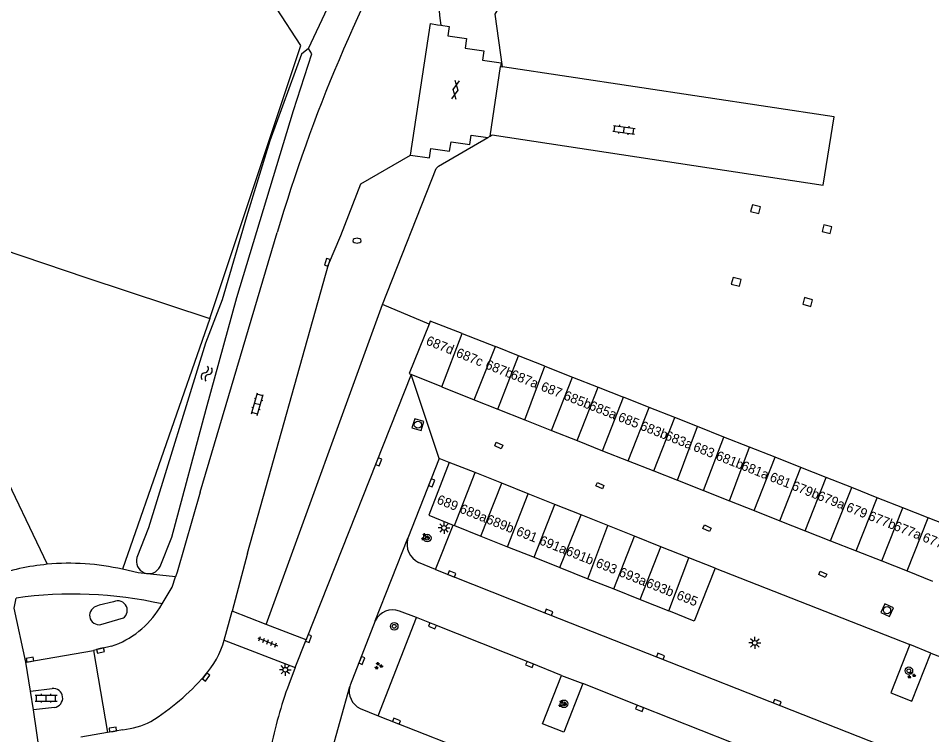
# Model space of a CAD drawing. Extents: x 133000 to 136000, y 400500 to 403500.
# Drawn here: x 133865.4 to 133961.5, y 400544 to 400619.3 of the extents above; entities that cross this region are included whole.
import ezdxf

# ---------------------------------------------------------------- set-up
doc = ezdxf.new("R2010")
doc.units = 0
for name, color, linetype in [('gg-afsc-erfafscheiding', 7, 'Continuous'), ('gg-afsc-hekwerk', 7, 'Continuous'), ('gg-anno-huisnummerreeks BGT', 7, 'Continuous'), ('gg-bbg-bijgebouw', 7, 'Continuous'), ('gg-bbg-hoogspanningsmast', 7, 'Continuous'), ('gg-bbg-tussenscheiding', 7, 'Continuous'), ('gg-knt-verharding', 7, 'Continuous'), ('gg-knt-verharding nz', 7, 'Continuous'), ('gg-kntw-bovenkant insteek waterloop', 7, 'Continuous'), ('gt-grn-groengrens', 7, 'Continuous'), ('gt-grn-weggrens', 7, 'Continuous'), ('gt-symb-boom', 7, 'Continuous'), ('gt-symb-brandkraan', 7, 'Continuous'), ('gt-symb-gesloten verharding', 7, 'Continuous'), ('gt-symb-groenvak', 7, 'Continuous'), ('gt-symb-klinker verharding', 7, 'Continuous'), ('gt-symb-kolk', 7, 'Continuous'), ('gt-symb-kolk center center', 7, 'Continuous'), ('gt-symb-lichtmast', 7, 'Continuous'), ('gt-symb-rioolschacht', 7, 'Continuous'), ('gt-symb-tegel verharding', 7, 'Continuous'), ('gt-symb-watersymbool', 7, 'Continuous')]:
    doc.layers.add(name, color=color, linetype=linetype)

# ---------------------------------------------------------------- blocks, each defined once
blk = doc.blocks.new('gt0-KOLK')
at = {"layer": 'gt-symb-kolk'}
blk.add_lwpolyline([(0, 0), (0.375, 0), (0.375, 0.4), (-0.375, 0.4), (-0.375, 0), (0, 0)], dxfattribs=at)
blk = doc.blocks.new('gt0-TEG1')
at = {"layer": 'gt-symb-tegel verharding'}
for p, q in [((-1.125, 0), (1.125, 0)), ((-0.9, -0.25), (-0.9, 0.25)), ((-0.45, -0.25), (-0.45, 0.25)), ((0, -0.25), (0, 0.25)), ((0.45, -0.25), (0.45, 0.25)), ((0.9, -0.25), (0.9, 0.25))]:
    blk.add_line(p, q, dxfattribs=at)
blk = doc.blocks.new('gt0-LMAST')
at = {"layer": 'gt-symb-lichtmast'}
for p, q in [((-0.182, 0.173), (-0.447, 0.438)), ((-0.005, 0.246), (-0.005, 0.621)), ((0.172, 0.173), (0.437, 0.438)), ((-0.255, -0.004), (-0.63, -0.004)), ((-0.182, -0.181), (-0.447, -0.446)), ((-0.005, -0.254), (-0.005, -0.629)), ((0.437, -0.446), (0.172, -0.181)), ((0.245, -0.004), (0.62, -0.004))]:
    blk.add_line(p, q, dxfattribs=at)
blk.add_circle((-0.005, -0.004), 0.25, dxfattribs=at)
blk = doc.blocks.new('gt0-KL1')
at = {"layer": 'gt-symb-klinker verharding'}
for p, q in [((-1.15, 0.3), (1.15, 0.3)), ((-1, -0.3), (-1, 0.3)), ((-0.5, 0.3), (-0.5, 0.45)), ((0, -0.3), (0, 0.3)), ((0.5, 0.3), (0.5, 0.45)), ((1, -0.3), (1, 0.3)), ((-1.15, -0.3), (1.15, -0.3)), ((-0.5, -0.45), (-0.5, -0.3)), ((0.5, -0.45), (0.5, -0.3))]:
    blk.add_line(p, q, dxfattribs=at)
blk = doc.blocks.new('gt0-WA')
at = {"layer": 'gt-symb-watersymbool'}
for centre, start, end in [((-0.323, 0.022), 28.07249, 151.92751), ((0.427, 0.422), 208.07248, 331.92751), ((-0.323, -0.428), 28.07249, 151.92751), ((0.427, -0.028), 208.07248, 331.92751)]:
    blk.add_arc(centre, 0.425, start, end, dxfattribs=at)
blk = doc.blocks.new('gt0-BR')
at = {"layer": 'gt-symb-brandkraan'}
for centre, radius, start, end in [((-0.244, 0), 0.206, 107.56694, 252.43307), ((0.599, -2.664), 3, 106.89205, 107.56694), ((0, -0.691), 0.938, 73.10799, 106.89205), ((-0.599, -2.664), 3, 72.43309, 73.10799), ((0.244, 0), 0.206, 287.56695, 72.43309), ((0.599, 2.664), 3, 252.43307, 253.10797), ((0, 0.691), 0.938, 253.10797, 286.89206), ((-0.599, 2.664), 3, 286.89206, 287.56695)]:
    blk.add_arc(centre, radius, start, end, dxfattribs=at)
blk = doc.blocks.new('gt0-GESVH1')
at = {"layer": 'gt-symb-gesloten verharding'}
for p, q in [((-0.992, -0.261), (0.008, 0.239)), ((0.008, -0.261), (-0.992, 0.239)), ((0.008, 0.239), (1.008, -0.261)), ((1.008, 0.239), (0.008, -0.261))]:
    blk.add_line(p, q, dxfattribs=at)
blk = doc.blocks.new('gt0-KOLKCC')
at = {"layer": 'gt-symb-kolk center center'}
blk.add_lwpolyline([(-0.375, 0.2), (0.375, 0.2), (0.375, -0.2), (-0.375, -0.2)], close=True, dxfattribs=at)
blk = doc.blocks.new('gt0-RS')
at = {"layer": 'gt-symb-rioolschacht'}
blk.add_lwpolyline([(-0.5, -0.5), (0.5, -0.5), (0.5, 0.5), (-0.5, 0.5)], close=True, dxfattribs=at)
blk.add_circle((0, 0), 0.375, dxfattribs=at)
blk = doc.blocks.new('gt0-GRVAK')
at = {"layer": 'gt-symb-groenvak'}
for p, q in [((-0.11, 0.189), (-0.228, 0.24)), ((-0.182, 0.153), (0.088, 0.153)), ((-0.091, 0.211), (-0.156, 0.322)), ((-0.047, 0.214), (-0.047, 0.393)), ((-0.004, 0.211), (0.061, 0.322)), ((0.015, 0.189), (0.133, 0.24)), ((0.262, -0.052), (0.197, 0.059)), ((0.305, -0.049), (0.305, 0.13)), ((0.349, -0.052), (0.414, 0.059)), ((-0.245, -0.228), (-0.363, -0.177)), ((-0.318, -0.264), (-0.047, -0.264)), ((-0.226, -0.206), (-0.291, -0.095)), ((-0.183, -0.203), (-0.183, -0.024)), ((-0.139, -0.206), (-0.074, -0.095)), ((-0.12, -0.228), (-0.002, -0.177)), ((0.243, -0.074), (0.125, -0.023)), ((0.17, -0.11), (0.441, -0.11)), ((0.368, -0.074), (0.486, -0.023))]:
    blk.add_line(p, q, dxfattribs=at)
blk = doc.blocks.new('gt0-BOOM')
at = {"layer": 'gt-symb-boom'}
for radius in [0.4, 0.2]:
    blk.add_circle((0, 0), radius, dxfattribs=at)

msp = doc.modelspace()

# ---------------------------------------------------------------- linework, layer by layer
at = {"layer": 'gg-afsc-erfafscheiding'}
for points in [[(133885.567, 400587.79), (133895.158, 400616.455), (133892.605, 400620.376), (133897.091, 400620.594), (133908.44, 400640.173), (133916.052, 400652.93), (133913.339, 400658.295), (133914.089, 400658.733)], [(133853.845, 400595.74), (133857.098, 400597.308), (133872.54, 400592.099), (133885.567, 400587.79)]]:
    msp.add_lwpolyline(points, dxfattribs=at)
at = {"layer": 'gg-afsc-hekwerk'}
for p, q in [((133914.803, 400606.798), (133915.047, 400606.941)), ((133908.636, 400587.199), (133903.721, 400589.25))]:
    msp.add_line(p, q, dxfattribs=at)
for points in [[(133916.351, 400614.229), (133915.591, 400619.758), (133917.225, 400622.517), (133960.025, 400691.683)], [(133915.047, 400606.941), (133915.255, 400607.061), (133950.071, 400601.802), (133951.199, 400608.96), (133916.351, 400614.229)], [(133903.721, 400589.25), (133909.384, 400603.534), (133909.639, 400603.774), (133914.803, 400606.798)]]:
    msp.add_lwpolyline(points, dxfattribs=at)
at = {"layer": 'gg-bbg-bijgebouw'}
for p, q in [((133912.108, 400586.199), (133915.61, 400584.831)), ((133918.027, 400583.874), (133915.61, 400584.831)), ((133920.793, 400582.78), (133918.027, 400583.874)), ((133909.955, 400580.606), (133906.758, 400581.899)), ((133920.793, 400582.78), (133923.72, 400581.621)), ((133923.72, 400581.621), (133926.398, 400580.561)), ((133909.955, 400580.606), (133913.38, 400579.221)), ((133926.398, 400580.561), (133929.075, 400579.502)), ((133913.38, 400579.221), (133915.859, 400578.242)), ((133931.754, 400578.442), (133929.075, 400579.502)), ((133915.859, 400578.242), (133918.691, 400577.123)), ((133934.45, 400577.375), (133931.754, 400578.442)), ((133918.691, 400577.123), (133921.509, 400576.011)), ((133936.833, 400576.432), (133934.45, 400577.375)), ((133939.633, 400575.323), (133936.833, 400576.432)), ((133921.509, 400576.011), (133924.187, 400574.953)), ((133942.326, 400574.258), (133939.633, 400575.323)), ((133924.187, 400574.953), (133926.866, 400573.894)), ((133945.009, 400573.196), (133942.326, 400574.258)), ((133926.866, 400573.894), (133929.545, 400572.836)), ((133913.462, 400571.585), (133910.76, 400572.661)), ((133929.545, 400572.836), (133932.242, 400571.771)), ((133947.709, 400572.127), (133945.009, 400573.196)), ((133916.263, 400570.47), (133913.462, 400571.585)), ((133932.242, 400571.771), (133934.744, 400570.783)), ((133950.385, 400571.068), (133947.709, 400572.127)), ((133919.053, 400569.359), (133916.263, 400570.47)), ((133934.744, 400570.783), (133937.486, 400569.7)), ((133953.062, 400570.008), (133950.385, 400571.068)), ((133937.486, 400569.7), (133940.218, 400568.621)), ((133955.738, 400568.949), (133953.062, 400570.008)), ((133921.843, 400568.248), (133919.053, 400569.359)), ((133940.218, 400568.621), (133942.818, 400567.594)), ((133958.422, 400567.887), (133955.738, 400568.949)), ((133924.635, 400567.137), (133921.843, 400568.248)), ((133942.818, 400567.594), (133945.492, 400566.538)), ((133961.09, 400566.831), (133958.422, 400567.887)), ((133927.435, 400566.022), (133924.635, 400567.137)), ((133945.492, 400566.538), (133948.17, 400565.481)), ((133963.767, 400565.772), (133961.09, 400566.831)), ((133911.17, 400566.074), (133911.314, 400566.017)), ((133911.314, 400566.017), (133914.087, 400564.914)), ((133930.212, 400564.916), (133927.435, 400566.022)), ((133914.087, 400564.914), (133916.876, 400563.804)), ((133933.002, 400563.806), (133930.212, 400564.916)), ((133948.17, 400565.481), (133950.846, 400564.424)), ((133916.876, 400563.804), (133919.667, 400562.693)), ((133935.927, 400562.641), (133933.002, 400563.806)), ((133950.846, 400564.424), (133953.523, 400563.366)), ((133919.667, 400562.693), (133922.383, 400561.612)), ((133953.523, 400563.366), (133956.217, 400562.302)), ((133938.69, 400561.541), (133935.927, 400562.641)), ((133956.217, 400562.302), (133958.877, 400561.252)), ((133922.383, 400561.612), (133925.323, 400560.443)), ((133958.877, 400561.252), (133961.553, 400560.195)), ((133925.323, 400560.443), (133928.037, 400559.363)), ((133928.037, 400559.363), (133930.828, 400558.252)), ((133930.828, 400558.252), (133933.845, 400557.051))]:
    msp.add_line(p, q, dxfattribs=at)
for points in [[(133908.636, 400587.199), (133906.53, 400581.991), (133906.758, 400581.899)], [(133912.108, 400586.199), (133908.761, 400587.507), (133908.636, 400587.199)], [(133910.76, 400572.661), (133908.59, 400567.101), (133911.17, 400566.074)], [(133938.69, 400561.541), (133936.51, 400555.991), (133933.845, 400557.051)]]:
    msp.add_lwpolyline(points, dxfattribs=at)
at = {"layer": 'gg-bbg-hoogspanningsmast'}
for points in [[(133943.281, 400598.806), (133943.467, 400599.505), (133942.62, 400599.73), (133942.434, 400599.031), (133943.281, 400598.806)], [(133950.794, 400596.701), (133950.98, 400597.4), (133950.133, 400597.625), (133949.947, 400596.926), (133950.794, 400596.701)], [(133941.247, 400591.165), (133941.433, 400591.864), (133940.586, 400592.089), (133940.4, 400591.39), (133941.247, 400591.165)], [(133948.76, 400589.05), (133948.946, 400589.749), (133948.099, 400589.974), (133947.913, 400589.275), (133948.76, 400589.05)]]:
    msp.add_lwpolyline(points, dxfattribs=at)
at = {"layer": 'gg-bbg-tussenscheiding'}
for p, q in [((133909.955, 400580.606), (133912.108, 400586.199)), ((133913.38, 400579.221), (133915.61, 400584.831)), ((133915.859, 400578.242), (133918.027, 400583.874)), ((133918.691, 400577.123), (133920.793, 400582.78)), ((133921.509, 400576.011), (133923.72, 400581.621)), ((133924.187, 400574.953), (133926.398, 400580.561)), ((133926.866, 400573.894), (133929.075, 400579.502)), ((133929.545, 400572.836), (133931.754, 400578.442)), ((133932.242, 400571.771), (133934.45, 400577.375)), ((133934.744, 400570.783), (133936.833, 400576.432)), ((133937.486, 400569.7), (133939.633, 400575.323)), ((133940.218, 400568.621), (133942.326, 400574.258)), ((133942.818, 400567.594), (133945.009, 400573.196)), ((133911.314, 400566.017), (133913.462, 400571.585)), ((133945.492, 400566.538), (133947.709, 400572.127)), ((133914.087, 400564.914), (133916.263, 400570.47)), ((133948.17, 400565.481), (133950.385, 400571.068)), ((133950.846, 400564.424), (133953.062, 400570.008)), ((133916.876, 400563.804), (133919.053, 400569.359)), ((133953.523, 400563.366), (133955.738, 400568.949)), ((133919.667, 400562.693), (133921.843, 400568.248)), ((133956.217, 400562.302), (133958.422, 400567.887)), ((133922.383, 400561.612), (133924.635, 400567.137)), ((133958.877, 400561.252), (133961.09, 400566.831)), ((133925.323, 400560.443), (133927.435, 400566.022)), ((133928.037, 400559.363), (133930.212, 400564.916)), ((133930.828, 400558.252), (133933.002, 400563.806)), ((133933.845, 400557.051), (133935.927, 400562.641))]:
    msp.add_line(p, q, dxfattribs=at)
at = {"layer": 'gg-knt-verharding'}
for p, q in [((133909.521, 400618.644), (133909.853, 400618.592)), ((133915.047, 400606.941), (133916.151, 400614.259)), ((133916.151, 400614.259), (133916.351, 400614.229)), ((133901.454, 400601.929), (133906.689, 400604.952)), ((133884.568, 400569.523), (133892.669, 400596.83)), ((133889.539, 400563.117), (133898.043, 400593.468)), ((133909.698, 400573.079), (133906.4, 400564.686)), ((133910.76, 400572.661), (133909.698, 400573.079)), ((133909.31, 400561.399), (133911.17, 400566.074)), ((133889.539, 400563.117), (133887.915, 400557.028)), ((133909.31, 400561.399), (133907.534, 400562.151)), ((133881.98, 400560.644), (133878.676, 400560.986)), ((133880.315, 400557.386), (133880.556, 400557.786)), ((133887.105, 400553.997), (133887.915, 400557.028)), ((133891.514, 400555.637), (133887.915, 400557.028)), ((133907.317, 400556.349), (133905.526, 400557.044)), ((133903.279, 400546.026), (133907.317, 400556.349)), ((133895.713, 400554.014), (133891.514, 400555.637)), ((133875.232, 400553.347), (133873.345, 400552.914)), ((133887.105, 400553.997), (133894.564, 400551.111)), ((133894.564, 400551.111), (133895.713, 400554.014)), ((133961.39, 400552.635), (133959.182, 400553.52)), ((133866.226, 400551.659), (133873.345, 400552.914)), ((133873.345, 400552.914), (133874.824, 400544.3)), ((133866.743, 400548.628), (133866.226, 400551.659)), ((133894.564, 400551.111), (133893.883, 400549.342)), ((133922.535, 400550.289), (133924.794, 400549.418)), ((133866.743, 400548.628), (133868.999, 400548.905)), ((133867.044, 400546.674), (133866.743, 400548.628)), ((133869.239, 400546.914), (133867.044, 400546.674)), ((133867.769, 400541.596), (133867.044, 400546.674)), ((133901.375, 400546.815), (133903.279, 400546.026)), ((133876.432, 400544.566), (133874.824, 400544.3)), ((133874.824, 400544.3), (133872.019, 400543.799))]:
    msp.add_line(p, q, dxfattribs=at)
for points in [[(133906.689, 400604.952), (133908.781, 400618.76), (133909.521, 400618.644)], [(133909.853, 400618.592), (133910.758, 400618.45), (133910.616, 400617.49), (133912.578, 400617.183), (133912.433, 400616.198), (133914.381, 400615.896), (133914.258, 400614.914), (133916.208, 400614.637), (133916.151, 400614.259)], [(133906.689, 400604.952), (133908.683, 400604.677), (133908.824, 400605.646), (133910.794, 400605.364), (133910.942, 400606.339), (133912.928, 400606.049), (133913.061, 400607.028), (133914.803, 400606.798)], [(133898.043, 400593.468), (133899.345, 400596.504), (133901.454, 400601.929)], [(133906.758, 400581.899), (133895.777, 400554.225), (133895.713, 400554.014)], [(133884.568, 400569.523), (133882.136, 400561.119), (133881.98, 400560.644)], [(133878.676, 400560.986), (133878.047, 400561.051), (133876.401, 400561.431)], [(133880.556, 400557.786), (133881.622, 400559.556), (133881.98, 400560.644)], [(133866.226, 400551.659), (133865.024, 400557.331), (133865.213, 400558.408)], [(133902.98, 400556.031), (133900.324, 400549.256), (133900.288, 400549.125)], [(133959.182, 400553.52), (133957.167, 400548.464), (133959.369, 400547.564), (133961.39, 400552.635)], [(133924.794, 400549.418), (133922.804, 400544.315), (133920.561, 400545.208), (133922.535, 400550.289)]]:
    msp.add_lwpolyline(points, dxfattribs=at)
for centre, radius, start, end in [((134057.764, 400547.917), 172.188, 150.67345, 163.49707), ((133926.71, 400621.046), 17.035, 174.38725, 188.28236), ((133908.416, 400564.067), 2.109, 162.91741, 245.28408), ((133870.832, 400537.22), 24.845, 95.42108, 108.93274), ((133870.828, 400537.248), 24.817, 77.02255, 95.41752), ((133871.199, 400516.526), 42.308, 77.22283, 98.13421), ((133872.267, 400562.296), 9.427, 288.32954, 328.61243), ((133904.831, 400555.084), 2.079, 70.47906, 152.91408), ((133877.225, 400556.955), 10.313, 319.2406, 343.33026), ((133865.077, 400568.048), 26.762, 302.3327, 318.23183), ((133935.649, 400533.949), 44.512, 159.76849, 168.92964), ((133869.114, 400547.909), 1.003, 277.18972, 96.5571), ((133902.273, 400548.648), 2.042, 166.49869, 243.90116), ((133875.246, 400554.061), 9.569, 277.1185, 295.66058)]:
    msp.add_arc(centre, radius, start, end, dxfattribs=at)
at = {"layer": 'gg-knt-verharding nz'}
for p, q in [((133938.69, 400561.541), (133959.182, 400553.52)), ((133961.39, 400552.635), (133980.193, 400545.231))]:
    msp.add_line(p, q, dxfattribs=at)
for points in [[(133909.31, 400561.399), (133921.143, 400556.719), (133958.323, 400542.06), (133970.742, 400537.186)], [(133922.535, 400550.289), (133919.277, 400551.611), (133909.05, 400555.678), (133907.317, 400556.349)], [(133943.625, 400541.977), (133930.84, 400547.006), (133924.794, 400549.418)], [(133903.279, 400546.026), (133915.234, 400541.338), (133926.774, 400536.746), (133937.869, 400532.371)]]:
    msp.add_lwpolyline(points, dxfattribs=at)
at = {"layer": 'gg-kntw-bovenkant insteek waterloop'}
for p, q in [((133879.152, 400565.785), (133877.921, 400562.684)), ((133880.347, 400561.721), (133881.578, 400564.822))]:
    msp.add_line(p, q, dxfattribs=at)
for points in [[(133895.957, 400616.158), (133895.23, 400615.56), (133891.897, 400606.459), (133889.439, 400598.449), (133886.887, 400589.734), (133885.131, 400585.187), (133879.152, 400565.785)], [(133881.578, 400564.822), (133885.19, 400578.255), (133888.438, 400589.982), (133894.368, 400609.631), (133896.319, 400615.597), (133895.957, 400616.158)]]:
    msp.add_lwpolyline(points, dxfattribs=at)
for centre, start, end in [((133879.167, 400562.287), 162.31724, 248.37205), ((133879.168, 400562.287), 248.35569, 334.36475)]:
    msp.add_arc(centre, 1.308, start, end, dxfattribs=at)
at = {"layer": 'gt-grn-groengrens'}
for p, q in [((133895.957, 400616.158), (133897.938, 400620.389)), ((133891.514, 400555.637), (133903.721, 400589.25)), ((133885.567, 400587.79), (133876.401, 400561.431)), ((133859.73, 400580.242), (133868.485, 400561.954)), ((133878.685, 400561.071), (133878.676, 400560.986))]:
    msp.add_line(p, q, dxfattribs=at)
msp.add_lwpolyline([(133872.949, 400556.628), (133872.962, 400556.43), (133873.014, 400556.239), (133873.104, 400556.063), (133873.227, 400555.907), (133873.378, 400555.78), (133873.552, 400555.686), (133873.742, 400555.628), (133873.939, 400555.61), (133874.136, 400555.631), (133876.509, 400556.324), (133876.614, 400556.416), (133876.74, 400556.57), (133876.832, 400556.747), (133876.888, 400556.938), (133876.904, 400557.136), (133876.88, 400557.334), (133876.817, 400557.523), (133876.718, 400557.696), (133876.587, 400557.845), (133876.428, 400557.965), (133876.248, 400558.051), (133876.055, 400558.1), (133875.856, 400558.109), (133875.66, 400558.078), (133875.473, 400558.009), (133873.952, 400557.65), (133873.438, 400557.443), (133873.278, 400557.327), (133873.144, 400557.181), (133873.042, 400557.011), (133872.976, 400556.824), (133872.949, 400556.628)], dxfattribs=at)
at = {"layer": 'gt-grn-weggrens'}
for p, q in [((133909.698, 400573.079), (133906.758, 400581.899)), ((133902.98, 400556.031), (133906.4, 400564.686)), ((133897.911, 400540.499), (133900.288, 400549.125))]:
    msp.add_line(p, q, dxfattribs=at)

# ---------------------------------------------------------------- block references
at = {"layer": 'gt-symb-boom'}
for p in [(133908.44, 400564.706), (133904.964, 400555.44), (133959.066, 400550.765), (133922.811, 400547.294)]:
    msp.add_blockref('gt0-BOOM', p, dxfattribs=at)
at = {"layer": 'gt-symb-brandkraan'}
msp.add_blockref('gt0-BR', (133901.057, 400595.958), dxfattribs=at)
at = {"layer": 'gt-symb-gesloten verharding', "rotation": -100.01793447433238}
msp.add_blockref('gt0-GESVH1', (133911.42, 400611.813), dxfattribs=at)
at = {"layer": 'gt-symb-groenvak'}
for p in [(133908.201, 400564.838), (133903.308, 400551.284), (133959.318, 400550.315), (133922.609, 400547.299)]:
    msp.add_blockref('gt0-GRVAK', p, dxfattribs=at)
at = {"layer": 'gt-symb-klinker verharding'}
for p, rotation in [((133929.122, 400607.6), -7.530253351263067), ((133890.577, 400578.777), 74.21205294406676)]:
    msp.add_blockref('gt0-KL1', p, dxfattribs=dict(at, rotation=rotation))
msp.add_blockref('gt0-KL1', (133868.371, 400547.892), dxfattribs=at)
at = {"layer": 'gt-symb-kolk'}
for p, rotation in [((133898.113, 400593.63), 73.68480675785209), ((133903.141, 400572.783), -111.64705458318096), ((133908.716, 400570.584), -111.47322078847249), ((133910.939, 400560.755), -21.578114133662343), ((133921.143, 400556.719), -21.50621206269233), ((133909.05, 400555.678), 158.30948639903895), ((133895.777, 400554.225), -111.64705458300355), ((133874.043, 400553.092), -167.88123966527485), ((133866.715, 400551.745), 10.000967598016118), ((133901.374, 400551.935), -111.41179100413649), ((133932.876, 400552.096), -21.50621206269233), ((133919.277, 400551.611), 157.9108777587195), ((133885.037, 400550.222), -126.01052540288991), ((133945.162, 400547.255), -21.54216111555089), ((133930.84, 400547.006), 158.5627251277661), ((133905.139, 400545.286), -21.690513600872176), ((133875.415, 400544.405), 8.219209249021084)]:
    msp.add_blockref('gt0-KOLK', p, dxfattribs=dict(at, rotation=rotation))
at = {"layer": 'gt-symb-kolk center center'}
for p, rotation in [((133915.954, 400574.436), 155.54669495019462), ((133926.595, 400570.223), 155.60814077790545), ((133937.849, 400565.746), 154.4960609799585), ((133950.012, 400560.904), 156.08830877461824)]:
    msp.add_blockref('gt0-KOLKCC', p, dxfattribs=dict(at, rotation=rotation))
at = {"layer": 'gt-symb-lichtmast'}
for p in [(133910.206, 400565.776), (133942.877, 400553.702), (133893.52, 400550.882)]:
    msp.add_blockref('gt0-LMAST', p, dxfattribs=at)
at = {"layer": 'gt-symb-rioolschacht'}
for p, rotation in [((133907.455, 400576.622), 72.96608976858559), ((133956.779, 400557.137), 65.78513361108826)]:
    msp.add_blockref('gt0-RS', p, dxfattribs=dict(at, rotation=rotation))
at = {"layer": 'gt-symb-tegel verharding', "rotation": -21.8439769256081}
msp.add_blockref('gt0-TEG1', (133891.661, 400553.812), dxfattribs=at)
at = {"layer": 'gt-symb-watersymbool', "rotation": 67.04963698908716}
msp.add_blockref('gt0-WA', (133885.232, 400581.944), dxfattribs=at)

# ---------------------------------------------------------------- texts
at = {"layer": 'gg-anno-huisnummerreeks BGT'}
for s, rotation, p in [('687d', 338, (133908.228, 400585.079)), ('687c', 338, (133911.378, 400583.805)), ('687b', 338.5, (133914.459, 400582.557)), ('687a', 338.4, (133917.116, 400581.51)), ('687', 338.5, (133920.3, 400580.25)), ('685b', 338.4, (133922.689, 400579.309)), ('685a', 338.4, (133925.368, 400578.25)), ('685', 338.4, (133928.407, 400577.049)), ('683b', 338.5, (133930.733, 400576.129)), ('683a', 338.5, (133933.332, 400575.102)), ('683', 338.4, (133936.316, 400573.926)), ('681b', 338.4, (133938.692, 400572.988)), ('681a', 338.4, (133941.359, 400571.935)), ('681', 338.5, (133944.356, 400570.748)), ('679b', 338.5, (133946.67, 400569.835)), ('679a', 338.4, (133949.348, 400568.78)), ('689', 338.3, (133909.363, 400568.373)), ('689a', 338.3, (133911.754, 400567.421)), ('679', 338.4, (133952.387, 400567.579)), ('677b', 338.4, (133954.71, 400566.661)), ('689b', 338.3, (133914.549, 400566.308)), ('691', 338.3, (133917.7, 400565.053)), ('677a', 338.5, (133957.386, 400565.603)), ('691a', 338.3, (133920.131, 400564.086)), ('677', 338.4, (133960.416, 400564.408)), ('691b', 338.3, (133922.926, 400562.973)), ('693', 338.3, (133926.075, 400561.719)), ('693a', 338.3, (133928.499, 400560.754)), ('693b', 338.3, (133931.355, 400559.617)), ('695', 338.3, (133934.561, 400558.341))]:
    msp.add_text(s, height=1, rotation=rotation, dxfattribs=at).set_placement(p)

doc.saveas('drawing.dxf')
